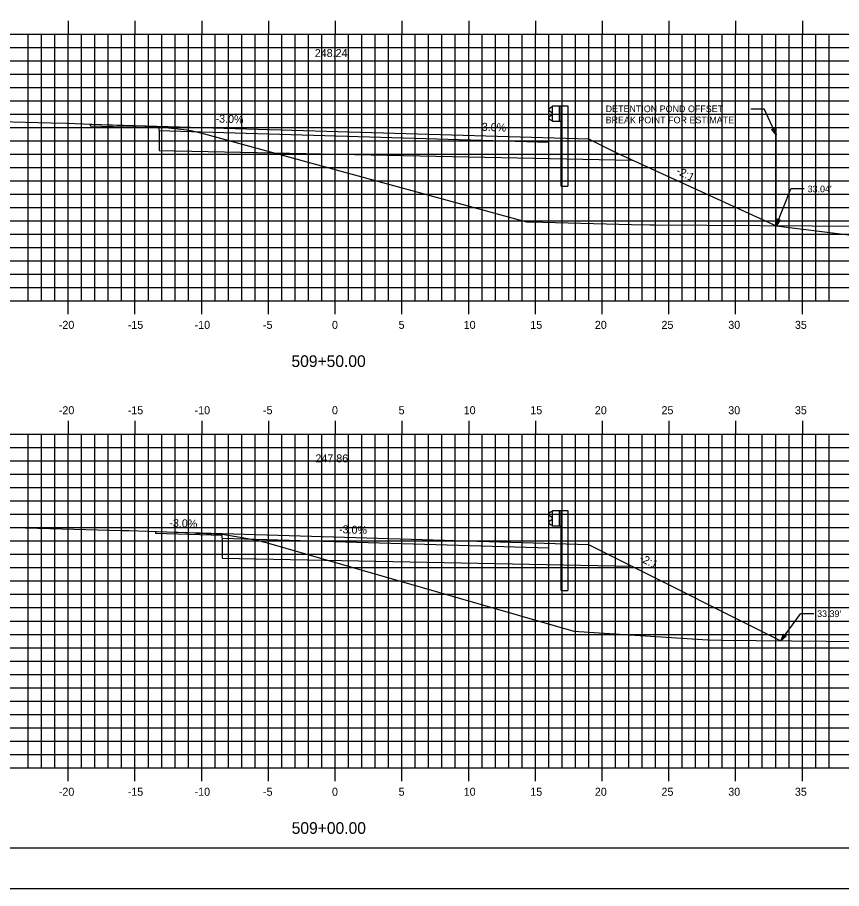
# Model space of a CAD drawing. Extents: x 1170543 to 1177585, y 609599 to 610623.
# Drawn here: x 1172006.9 to 1172068.7, y 609598.8 to 609664.1 of the extents above; entities that cross this region are included whole.
import ezdxf

# ---------------------------------------------------------------- set-up
doc = ezdxf.new("R2010")
doc.units = 0
for name, color, linetype in [('ANNOTATION', 7, 'Continuous'), ('BORDER', 7, 'Continuous'), ('D_Guardrail_Beam_Rt', 7, 'Continuous'), ('D_Roadway_Centerline', 7, 'Continuous'), ('D_Roadway_Centerline_Text', 7, 'Continuous'), ('D_Roadway_Edge_Pavement', 7, 'Continuous'), ('D_Roadway_Pavement', 7, 'Continuous'), ('H_V ANNOTATION', 7, 'Continuous'), ('MAJOR', 7, 'Continuous'), ('MINOR', 7, 'Continuous'), ('PLOT BOUNDARY', 7, 'Continuous'), ('S_Roadway_Centerline', 7, 'Continuous'), ('SHADING', 7, 'Continuous')]:
    doc.layers.add(name, color=color, linetype=linetype)

msp = doc.modelspace()

# ---------------------------------------------------------------- linework, layer by layer
at = {"layer": 'ANNOTATION'}
for p, q in [((1172061.862, 609657.267), (1172062.862, 609657.267)), ((1172063.765, 609655.326), (1172062.862, 609657.267)), ((1172012.374, 609656.127), (1172012.374, 609656.002)), ((1172017.535, 609655.639), (1172017.535, 609655.972)), ((1172046.719, 609654.764), (1172046.719, 609655.097)), ((1172063.765, 609648.504), (1172064.865, 609651.262)), ((1172065.865, 609651.262), (1172064.865, 609651.262)), ((1172017.268, 609625.577), (1172017.268, 609625.452)), ((1172022.254, 609625.094), (1172022.254, 609625.427)), ((1172046.718, 609624.36), (1172046.718, 609624.694)), ((1172064.12, 609617.397), (1172065.577, 609619.416)), ((1172066.577, 609619.416), (1172065.577, 609619.416))]:
    msp.add_line(p, q, dxfattribs=at)
for points in [[(1172012.374, 609656.127), (1172022.374, 609655.827), (1172049.703, 609655.007)], [(1172012.374, 609656.002), (1172017.535, 609655.847)], [(1172017.535, 609655.639), (1172022.374, 609655.494), (1172046.719, 609654.764)], [(1172017.535, 609655.639), (1172017.535, 609654.139)], [(1172049.703, 609655.007), (1172051.703, 609654.007), (1172063.765, 609648.504)], [(1172017.268, 609625.577), (1172027.268, 609625.277), (1172049.705, 609624.604)], [(1172017.268, 609625.452), (1172022.254, 609625.302)], [(1172022.254, 609625.094), (1172027.268, 609624.944), (1172046.718, 609624.36)], [(1172022.254, 609625.094), (1172022.254, 609623.594)], [(1172049.705, 609624.604), (1172051.705, 609623.604), (1172064.12, 609617.397)]]:
    msp.add_lwpolyline(points, dxfattribs=at)
for points in [[(1172063.668, 609655.832), (1172063.765, 609655.326), (1172063.441, 609655.727)], [(1172064.067, 609648.922), (1172063.765, 609648.504), (1172063.834, 609649.014)], [(1172064.514, 609617.729), (1172064.12, 609617.397), (1172064.311, 609617.875)]]:
    msp.add_lwpolyline(points, close=True, dxfattribs=at)
at = {"layer": 'BORDER'}
msp.add_line((1171955.722, 609601.872), (1172115.722, 609601.872), dxfattribs=at)
at = {"layer": 'D_Guardrail_Beam_Rt'}
for p, q in [((1172046.899, 609657.374), (1172046.756, 609657.274)), ((1172046.989, 609657.396), (1172046.915, 609657.381)), ((1172046.989, 609657.479), (1172047.677, 609657.479)), ((1172046.989, 609656.312), (1172046.989, 609657.479)), ((1172047.51, 609657.479), (1172047.51, 609656.312)), ((1172047.614, 609657.479), (1172047.614, 609656.312)), ((1172047.677, 609657.479), (1172048.148, 609657.479)), ((1172047.677, 609657.479), (1172047.677, 609656.312)), ((1172048.148, 609657.479), (1172048.148, 609651.479)), ((1172046.756, 609657.131), (1172046.951, 609656.995)), ((1172046.951, 609656.796), (1172046.756, 609656.66)), ((1172046.985, 609656.931), (1172046.985, 609656.861)), ((1172046.756, 609656.517), (1172046.899, 609656.417)), ((1172046.915, 609656.41), (1172046.989, 609656.396)), ((1172047.677, 609656.312), (1172046.989, 609656.312)), ((1172047.656, 609651.479), (1172047.656, 609656.312)), ((1172047.656, 609651.479), (1172048.148, 609651.479)), ((1172046.899, 609627.046), (1172046.756, 609626.946)), ((1172046.756, 609626.803), (1172046.951, 609626.667)), ((1172046.989, 609627.067), (1172046.915, 609627.053)), ((1172046.985, 609626.602), (1172046.985, 609626.532)), ((1172046.989, 609627.151), (1172047.677, 609627.151)), ((1172046.989, 609625.984), (1172046.989, 609627.151)), ((1172047.51, 609627.151), (1172047.51, 609625.984)), ((1172047.614, 609627.151), (1172047.614, 609625.984)), ((1172047.677, 609627.151), (1172048.147, 609627.151)), ((1172047.677, 609627.151), (1172047.677, 609625.984)), ((1172048.147, 609627.151), (1172048.147, 609621.151)), ((1172046.951, 609626.468), (1172046.756, 609626.332)), ((1172046.756, 609626.188), (1172046.899, 609626.088)), ((1172046.915, 609626.082), (1172046.989, 609626.067)), ((1172047.677, 609625.984), (1172046.989, 609625.984)), ((1172047.656, 609621.151), (1172047.656, 609625.984)), ((1172047.656, 609621.151), (1172048.147, 609621.151))]:
    msp.add_line(p, q, dxfattribs=at)
for centre, major_axis, start_param, end_param in [((1172046.806, 609657.203), (-0.0877, 0), 5.323254, 7.243116), ((1172046.923, 609657.34), (-0.0417, 0), 4.907132, 5.323254), ((1172046.806, 609656.588), (-0.0877, 0), 5.323254, 7.243116), ((1172046.906, 609656.931), (0.0789, 0), 0, 0.959931), ((1172046.906, 609656.861), (0.0789, 0), 5.323254, 6.283185), ((1172046.923, 609656.451), (-0.0417, 0), 0.959931, 1.376053), ((1172046.806, 609626.874), (-0.0877, 0), 5.323254, 7.243116), ((1172046.923, 609627.012), (-0.0417, 0), 4.907132, 5.323254), ((1172046.906, 609626.602), (0.0789, 0), 0, 0.959931), ((1172046.906, 609626.532), (0.0789, 0), 5.323254, 6.283185), ((1172046.806, 609626.26), (-0.0877, 0), 5.323254, 7.243116), ((1172046.923, 609626.122), (-0.0417, 0), 0.959931, 1.376053)]:
    msp.add_ellipse(centre, major_axis=major_axis, ratio=0.995501, start_param=start_param, end_param=end_param, dxfattribs=at)
at = {"layer": 'D_Roadway_Edge_Pavement'}
msp.add_lwpolyline([(1172063.765, 609648.504), (1172075.411, 609647.034), (1172075.656, 609647.011), (1172075.935, 609646.993), (1172076.241, 609646.981), (1172076.569, 609646.974), (1172076.909, 609646.974), (1172077.254, 609646.978), (1172077.597, 609646.989), (1172077.929, 609647.004), (1172078.245, 609647.023), (1172090.986, 609647.872)], dxfattribs=at)
at = {"layer": 'D_Roadway_Pavement'}
msp.add_line((1172063.765, 609648.504), (1172063.765, 609655.86), dxfattribs=at)
at = {"layer": 'MAJOR'}
for p, q in [((1172010.721, 609663.874), (1172010.721, 609662.872)), ((1172015.721, 609663.874), (1172015.721, 609662.872)), ((1172020.721, 609663.874), (1172020.721, 609662.872)), ((1172025.721, 609663.874), (1172025.721, 609662.872)), ((1172030.721, 609663.874), (1172030.721, 609662.872)), ((1172035.721, 609663.874), (1172035.721, 609662.872)), ((1172040.721, 609663.874), (1172040.721, 609662.872)), ((1172045.721, 609663.874), (1172045.721, 609662.872)), ((1172050.721, 609663.874), (1172050.721, 609662.872)), ((1172055.721, 609663.874), (1172055.721, 609662.872)), ((1172060.721, 609663.874), (1172060.721, 609662.872)), ((1172065.721, 609663.874), (1172065.721, 609662.872)), ((1171960.721, 609662.872), (1172100.721, 609662.872)), ((1171960.721, 609662.872), (1172100.721, 609662.872)), ((1172010.721, 609642.872), (1172010.721, 609662.872)), ((1172015.721, 609642.872), (1172015.721, 609662.872)), ((1172020.721, 609642.872), (1172020.721, 609662.872)), ((1172025.721, 609642.872), (1172025.721, 609662.872)), ((1172030.721, 609642.872), (1172030.721, 609662.872)), ((1172035.721, 609642.872), (1172035.721, 609662.872)), ((1172040.721, 609642.872), (1172040.721, 609662.872)), ((1172045.721, 609642.872), (1172045.721, 609662.872)), ((1172050.721, 609642.872), (1172050.721, 609662.872)), ((1172055.721, 609642.872), (1172055.721, 609662.872)), ((1172060.721, 609642.872), (1172060.721, 609662.872)), ((1172065.721, 609642.872), (1172065.721, 609662.872)), ((1171960.721, 609657.872), (1172100.721, 609657.872)), ((1171960.721, 609652.872), (1172100.721, 609652.872)), ((1171960.721, 609647.872), (1172100.721, 609647.872)), ((1171960.721, 609642.872), (1172100.721, 609642.872)), ((1171960.721, 609642.872), (1172100.721, 609642.872)), ((1172010.721, 609641.87), (1172010.721, 609642.872)), ((1172015.721, 609641.87), (1172015.721, 609642.872)), ((1172020.721, 609641.87), (1172020.721, 609642.872)), ((1172025.721, 609641.87), (1172025.721, 609642.872)), ((1172030.721, 609641.87), (1172030.721, 609642.872)), ((1172035.721, 609641.87), (1172035.721, 609642.872)), ((1172040.721, 609641.87), (1172040.721, 609642.872)), ((1172045.721, 609641.87), (1172045.721, 609642.872)), ((1172050.721, 609641.87), (1172050.721, 609642.872)), ((1172055.721, 609641.87), (1172055.721, 609642.872)), ((1172060.721, 609641.87), (1172060.721, 609642.872)), ((1172065.721, 609641.87), (1172065.721, 609642.872)), ((1172010.721, 609633.874), (1172010.721, 609632.872)), ((1172015.721, 609633.874), (1172015.721, 609632.872)), ((1172020.721, 609633.874), (1172020.721, 609632.872)), ((1172025.721, 609633.874), (1172025.721, 609632.872)), ((1172030.721, 609633.874), (1172030.721, 609632.872)), ((1172035.721, 609633.874), (1172035.721, 609632.872)), ((1172040.721, 609633.874), (1172040.721, 609632.872)), ((1172045.721, 609633.874), (1172045.721, 609632.872)), ((1172050.721, 609633.874), (1172050.721, 609632.872)), ((1172055.721, 609633.874), (1172055.721, 609632.872)), ((1172060.721, 609633.874), (1172060.721, 609632.872)), ((1172065.721, 609633.874), (1172065.721, 609632.872)), ((1171960.721, 609632.872), (1172100.721, 609632.872)), ((1171960.721, 609632.872), (1172100.721, 609632.872)), ((1172010.721, 609607.872), (1172010.721, 609632.872)), ((1172015.721, 609607.872), (1172015.721, 609632.872)), ((1172020.721, 609607.872), (1172020.721, 609632.872)), ((1172025.721, 609607.872), (1172025.721, 609632.872)), ((1172030.721, 609607.872), (1172030.721, 609632.872)), ((1172035.721, 609607.872), (1172035.721, 609632.872)), ((1172040.721, 609607.872), (1172040.721, 609632.872)), ((1172045.721, 609607.872), (1172045.721, 609632.872)), ((1172050.721, 609607.872), (1172050.721, 609632.872)), ((1172055.721, 609607.872), (1172055.721, 609632.872)), ((1172060.721, 609607.872), (1172060.721, 609632.872)), ((1172065.721, 609607.872), (1172065.721, 609632.872)), ((1171960.721, 609627.872), (1172100.721, 609627.872)), ((1171960.721, 609622.872), (1172100.721, 609622.872)), ((1171960.721, 609617.872), (1172100.721, 609617.872)), ((1171960.721, 609612.872), (1172100.721, 609612.872)), ((1171960.721, 609607.872), (1172100.721, 609607.872)), ((1171960.721, 609607.872), (1172100.721, 609607.872)), ((1172010.721, 609606.87), (1172010.721, 609607.872)), ((1172015.721, 609606.87), (1172015.721, 609607.872)), ((1172020.721, 609606.87), (1172020.721, 609607.872)), ((1172025.721, 609606.87), (1172025.721, 609607.872)), ((1172030.721, 609606.87), (1172030.721, 609607.872)), ((1172035.721, 609606.87), (1172035.721, 609607.872)), ((1172040.721, 609606.87), (1172040.721, 609607.872)), ((1172045.721, 609606.87), (1172045.721, 609607.872)), ((1172050.721, 609606.87), (1172050.721, 609607.872)), ((1172055.721, 609606.87), (1172055.721, 609607.872)), ((1172060.721, 609606.87), (1172060.721, 609607.872)), ((1172065.721, 609606.87), (1172065.721, 609607.872))]:
    msp.add_line(p, q, dxfattribs=at)
at = {"layer": 'MINOR'}
for p, q in [((1172007.721, 609642.872), (1172007.721, 609662.872)), ((1172008.721, 609642.872), (1172008.721, 609662.872)), ((1172009.721, 609642.872), (1172009.721, 609662.872)), ((1172011.721, 609642.872), (1172011.721, 609662.872)), ((1172012.721, 609642.872), (1172012.721, 609662.872)), ((1172013.721, 609642.872), (1172013.721, 609662.872)), ((1172014.721, 609642.872), (1172014.721, 609662.872)), ((1172016.721, 609642.872), (1172016.721, 609662.872)), ((1172017.721, 609642.872), (1172017.721, 609662.872)), ((1172018.721, 609642.872), (1172018.721, 609662.872)), ((1172019.721, 609642.872), (1172019.721, 609662.872)), ((1172021.721, 609642.872), (1172021.721, 609662.872)), ((1172022.721, 609642.872), (1172022.721, 609662.872)), ((1172023.721, 609642.872), (1172023.721, 609662.872)), ((1172024.721, 609642.872), (1172024.721, 609662.872)), ((1172026.721, 609642.872), (1172026.721, 609662.872)), ((1172027.721, 609642.872), (1172027.721, 609662.872)), ((1172028.721, 609642.872), (1172028.721, 609662.872)), ((1172029.721, 609642.872), (1172029.721, 609662.872)), ((1172031.721, 609642.872), (1172031.721, 609662.872)), ((1172032.721, 609642.872), (1172032.721, 609662.872)), ((1172033.721, 609642.872), (1172033.721, 609662.872)), ((1172034.721, 609642.872), (1172034.721, 609662.872)), ((1172036.721, 609642.872), (1172036.721, 609662.872)), ((1172037.721, 609642.872), (1172037.721, 609662.872)), ((1172038.721, 609642.872), (1172038.721, 609662.872)), ((1172039.721, 609642.872), (1172039.721, 609662.872)), ((1172041.721, 609642.872), (1172041.721, 609662.872)), ((1172042.721, 609642.872), (1172042.721, 609662.872)), ((1172043.721, 609642.872), (1172043.721, 609662.872)), ((1172044.721, 609642.872), (1172044.721, 609662.872)), ((1172046.721, 609642.872), (1172046.721, 609662.872)), ((1172047.721, 609642.872), (1172047.721, 609662.872)), ((1172048.721, 609642.872), (1172048.721, 609662.872)), ((1172049.721, 609642.872), (1172049.721, 609662.872)), ((1172051.721, 609642.872), (1172051.721, 609662.872)), ((1172052.721, 609642.872), (1172052.721, 609662.872)), ((1172053.721, 609642.872), (1172053.721, 609662.872)), ((1172054.721, 609642.872), (1172054.721, 609662.872)), ((1172056.721, 609642.872), (1172056.721, 609662.872)), ((1172057.721, 609642.872), (1172057.721, 609662.872)), ((1172058.721, 609642.872), (1172058.721, 609662.872)), ((1172059.721, 609642.872), (1172059.721, 609662.872)), ((1172061.721, 609642.872), (1172061.721, 609662.872)), ((1172062.721, 609642.872), (1172062.721, 609662.872)), ((1172063.721, 609642.872), (1172063.721, 609662.872)), ((1172064.721, 609642.872), (1172064.721, 609662.872)), ((1172066.721, 609642.872), (1172066.721, 609662.872)), ((1172067.721, 609642.872), (1172067.721, 609662.872)), ((1171960.721, 609661.872), (1172100.721, 609661.872)), ((1171960.721, 609660.872), (1172100.721, 609660.872)), ((1171960.721, 609659.872), (1172100.721, 609659.872)), ((1171960.721, 609658.872), (1172100.721, 609658.872)), ((1171960.721, 609656.872), (1172100.721, 609656.872)), ((1171960.721, 609655.872), (1172100.721, 609655.872)), ((1171960.721, 609654.872), (1172100.721, 609654.872)), ((1171960.721, 609653.872), (1172100.721, 609653.872)), ((1171960.721, 609651.872), (1172100.721, 609651.872)), ((1171960.721, 609650.872), (1172100.721, 609650.872)), ((1171960.721, 609649.872), (1172100.721, 609649.872)), ((1171960.721, 609648.872), (1172100.721, 609648.872)), ((1171960.721, 609646.872), (1172100.721, 609646.872)), ((1171960.721, 609645.872), (1172100.721, 609645.872)), ((1171960.721, 609644.872), (1172100.721, 609644.872)), ((1171960.721, 609643.872), (1172100.721, 609643.872)), ((1172007.721, 609607.872), (1172007.721, 609632.872)), ((1172008.721, 609607.872), (1172008.721, 609632.872)), ((1172009.721, 609607.872), (1172009.721, 609632.872)), ((1172011.721, 609607.872), (1172011.721, 609632.872)), ((1172012.721, 609607.872), (1172012.721, 609632.872)), ((1172013.721, 609607.872), (1172013.721, 609632.872)), ((1172014.721, 609607.872), (1172014.721, 609632.872)), ((1172016.721, 609607.872), (1172016.721, 609632.872)), ((1172017.721, 609607.872), (1172017.721, 609632.872)), ((1172018.721, 609607.872), (1172018.721, 609632.872)), ((1172019.721, 609607.872), (1172019.721, 609632.872)), ((1172021.721, 609607.872), (1172021.721, 609632.872)), ((1172022.721, 609607.872), (1172022.721, 609632.872)), ((1172023.721, 609607.872), (1172023.721, 609632.872)), ((1172024.721, 609607.872), (1172024.721, 609632.872)), ((1172026.721, 609607.872), (1172026.721, 609632.872)), ((1172027.721, 609607.872), (1172027.721, 609632.872)), ((1172028.721, 609607.872), (1172028.721, 609632.872)), ((1172029.721, 609607.872), (1172029.721, 609632.872)), ((1172031.721, 609607.872), (1172031.721, 609632.872)), ((1172032.721, 609607.872), (1172032.721, 609632.872)), ((1172033.721, 609607.872), (1172033.721, 609632.872)), ((1172034.721, 609607.872), (1172034.721, 609632.872)), ((1172036.721, 609607.872), (1172036.721, 609632.872)), ((1172037.721, 609607.872), (1172037.721, 609632.872)), ((1172038.721, 609607.872), (1172038.721, 609632.872)), ((1172039.721, 609607.872), (1172039.721, 609632.872)), ((1172041.721, 609607.872), (1172041.721, 609632.872)), ((1172042.721, 609607.872), (1172042.721, 609632.872)), ((1172043.721, 609607.872), (1172043.721, 609632.872)), ((1172044.721, 609607.872), (1172044.721, 609632.872)), ((1172046.721, 609607.872), (1172046.721, 609632.872)), ((1172047.721, 609607.872), (1172047.721, 609632.872)), ((1172048.721, 609607.872), (1172048.721, 609632.872)), ((1172049.721, 609607.872), (1172049.721, 609632.872)), ((1172051.721, 609607.872), (1172051.721, 609632.872)), ((1172052.721, 609607.872), (1172052.721, 609632.872)), ((1172053.721, 609607.872), (1172053.721, 609632.872)), ((1172054.721, 609607.872), (1172054.721, 609632.872)), ((1172056.721, 609607.872), (1172056.721, 609632.872)), ((1172057.721, 609607.872), (1172057.721, 609632.872)), ((1172058.721, 609607.872), (1172058.721, 609632.872)), ((1172059.721, 609607.872), (1172059.721, 609632.872)), ((1172061.721, 609607.872), (1172061.721, 609632.872)), ((1172062.721, 609607.872), (1172062.721, 609632.872)), ((1172063.721, 609607.872), (1172063.721, 609632.872)), ((1172064.721, 609607.872), (1172064.721, 609632.872)), ((1172066.721, 609607.872), (1172066.721, 609632.872)), ((1172067.721, 609607.872), (1172067.721, 609632.872)), ((1171960.721, 609631.872), (1172100.721, 609631.872)), ((1171960.721, 609630.872), (1172100.721, 609630.872)), ((1171960.721, 609629.872), (1172100.721, 609629.872)), ((1171960.721, 609628.872), (1172100.721, 609628.872)), ((1171960.721, 609626.872), (1172100.721, 609626.872)), ((1171960.721, 609625.872), (1172100.721, 609625.872)), ((1171960.721, 609624.872), (1172100.721, 609624.872)), ((1171960.721, 609623.872), (1172100.721, 609623.872)), ((1171960.721, 609621.872), (1172100.721, 609621.872)), ((1171960.721, 609620.872), (1172100.721, 609620.872)), ((1171960.721, 609619.872), (1172100.721, 609619.872)), ((1171960.721, 609618.872), (1172100.721, 609618.872)), ((1171960.721, 609616.872), (1172100.721, 609616.872)), ((1171960.721, 609615.872), (1172100.721, 609615.872)), ((1171960.721, 609614.872), (1172100.721, 609614.872)), ((1171960.721, 609613.872), (1172100.721, 609613.872)), ((1171960.721, 609611.872), (1172100.721, 609611.872)), ((1171960.721, 609610.872), (1172100.721, 609610.872)), ((1171960.721, 609609.872), (1172100.721, 609609.872)), ((1171960.721, 609608.872), (1172100.721, 609608.872))]:
    msp.add_line(p, q, dxfattribs=at)
at = {"layer": 'PLOT BOUNDARY'}
msp.add_lwpolyline([(1171947.628, 609598.813), (1172117.628, 609598.813), (1172117.628, 609708.813), (1171947.628, 609708.813)], close=True, dxfattribs=at)
at = {"layer": 'S_Roadway_Centerline'}
for points in [[(1172005.582, 609656.326), (1172009.449, 609656.229), (1172010.604, 609656.198), (1172015.016, 609656.021), (1172015.628, 609655.997), (1172015.935, 609655.984), (1172017.535, 609655.922), (1172018.926, 609655.759), (1172019.602, 609655.685), (1172019.654, 609655.679), (1172019.756, 609655.668), (1172019.934, 609655.648), (1172020.833, 609655.411), (1172045.064, 609648.791), (1172045.326, 609648.785), (1172052.912, 609648.6), (1172054.299, 609648.567), (1172054.616, 609648.562), (1172090.225, 609648.334), (1172100.721, 609648.06)], [(1172006.602, 609625.883), (1172010.276, 609625.789), (1172014.674, 609625.667), (1172015.296, 609625.65), (1172020.189, 609625.469), (1172020.316, 609625.465), (1172020.49, 609625.458), (1172022.254, 609625.389), (1172023.457, 609625.176), (1172024.591, 609624.978), (1172024.719, 609624.956), (1172024.735, 609624.953), (1172024.874, 609624.933), (1172025.561, 609624.745), (1172048.607, 609618.103), (1172052.79, 609617.831), (1172058.632, 609617.463), (1172059.635, 609617.441), (1172096.44, 609617.08), (1172100.721, 609617.084)]]:
    msp.add_lwpolyline(points, dxfattribs=at)
at = {"layer": 'SHADING'}
for points in [[(1172017.535, 609654.139), (1172049.276, 609653.504), (1172052.968, 609653.43)], [(1172022.254, 609623.594), (1172052.953, 609622.98)]]:
    msp.add_lwpolyline(points, dxfattribs=at)

# ---------------------------------------------------------------- texts
at = {"layer": 'ANNOTATION'}
for s, p in [('DETENTION POND OFFSET', (1172050.982, 609657.017)), ('BREAK POINT FOR ESTIMATE', (1172050.982, 609656.182)), ("33.04'", (1172066.115, 609651.012)), ("33.39'", (1172066.827, 609619.166))]:
    msp.add_text(s, height=0.5, dxfattribs=at).set_placement(p)
for s, rotation, p in [('-3.0%', 357.72566, (1172021.748, 609656.25)), ('-3.0%', 357.83879, (1172041.424, 609655.633)), ('-2:1', 333.35522, (1172056.216, 609652.429)), ('-3.0%', 357.83493, (1172018.285, 609625.939)), ('-3.0%', 357.84081, (1172031.001, 609625.46)), ('-2:1', 333.32913, (1172053.467, 609623.394))]:
    msp.add_text(s, height=0.6, rotation=rotation, dxfattribs=at).set_placement(p)
at = {"layer": 'D_Roadway_Centerline'}
for s, p in [('C', (1172030.716, 609656.117)), ('L', (1172030.721, 609656.11)), ('C', (1172030.716, 609625.729)), ('L', (1172030.721, 609625.721))]:
    msp.add_text(s, height=0.0146, dxfattribs=at).set_placement(p)
at = {"layer": 'D_Roadway_Centerline_Text'}
for s, p in [('248.24', (1172029.191, 609661.149)), ('247.86', (1172029.239, 609630.761))]:
    msp.add_text(s, height=0.6, dxfattribs=at).set_placement(p)
at = {"layer": 'H_V ANNOTATION'}
for s, height, p in [('-20', 0.6, (1172010.015, 609640.772)), ('-15', 0.6, (1172015.178, 609640.772)), ('-10', 0.6, (1172020.186, 609640.772)), ('-5', 0.6, (1172025.312, 609640.772)), ('0', 0.6, (1172030.48, 609640.772)), ('5', 0.6, (1172035.472, 609640.772)), ('10', 0.6, (1172040.347, 609640.772)), ('15', 0.6, (1172045.339, 609640.772)), ('20', 0.6, (1172050.175, 609640.772)), ('25', 0.6, (1172055.167, 609640.772)), ('30', 0.6, (1172060.17, 609640.772)), ('35', 0.6, (1172065.162, 609640.772)), ('509+50.00', 0.875, (1172027.444, 609637.915)), ('-20', 0.6, (1172010.015, 609634.372)), ('-15', 0.6, (1172015.178, 609634.372)), ('-10', 0.6, (1172020.186, 609634.372)), ('-5', 0.6, (1172025.312, 609634.372)), ('0', 0.6, (1172030.48, 609634.372)), ('5', 0.6, (1172035.472, 609634.372)), ('10', 0.6, (1172040.347, 609634.372)), ('15', 0.6, (1172045.339, 609634.372)), ('20', 0.6, (1172050.175, 609634.372)), ('25', 0.6, (1172055.167, 609634.372)), ('30', 0.6, (1172060.17, 609634.372)), ('35', 0.6, (1172065.162, 609634.372)), ('-20', 0.6, (1172010.015, 609605.772)), ('-15', 0.6, (1172015.178, 609605.772)), ('-10', 0.6, (1172020.186, 609605.772)), ('-5', 0.6, (1172025.312, 609605.772)), ('0', 0.6, (1172030.48, 609605.772)), ('5', 0.6, (1172035.472, 609605.772)), ('10', 0.6, (1172040.347, 609605.772)), ('15', 0.6, (1172045.339, 609605.772)), ('20', 0.6, (1172050.175, 609605.772)), ('25', 0.6, (1172055.167, 609605.772)), ('30', 0.6, (1172060.17, 609605.772)), ('35', 0.6, (1172065.162, 609605.772)), ('509+00.00', 0.875, (1172027.46, 609602.915))]:
    msp.add_text(s, height=height, dxfattribs=at).set_placement(p)

doc.saveas('drawing.dxf')
